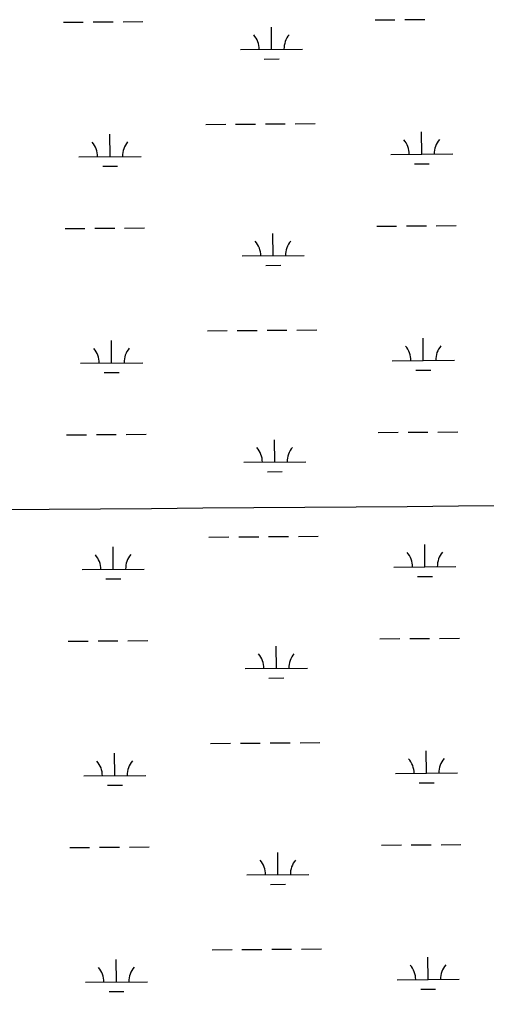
# Model space of a CAD drawing. Extents: x 3540316 to 3578335, y 553172 to 578787.
# Drawn here: x 3568107 to 3568859, y 570096 to 571663 of the extents above; entities that cross this region are included whole.
import ezdxf

# ---------------------------------------------------------------- set-up
doc = ezdxf.new("R2010")
doc.units = 0
doc.layers.add('V-GRID-MAJR', color=7, linetype='Continuous')
doc.layers.add('V-WETL-SWMP', color=7, linetype='Continuous')

msp = doc.modelspace()

# ---------------------------------------------------------------- linework, layer by layer
at = {"layer": 'V-GRID-MAJR'}
msp.add_spline([(3544431.278, 570695.107), (3549703.1410000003, 570733.831), (3554974.9990000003, 570773.3200000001), (3560246.85, 570813.577), (3565518.696, 570854.601), (3570790.536, 570896.3910000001), (3576062.369, 570938.948), (3576062.37, 570938.948)], degree=3, dxfattribs=at)
at = {"layer": 'V-WETL-SWMP'}
for p, q in [((3568177.500630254, 571658.60727496), (3568209.4996794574, 571658.8539512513)), ((3568225.4992040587, 571658.977289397), (3568257.498253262, 571659.2239656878)), ((3568273.4977778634, 571659.3473038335), (3568305.4968270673, 571659.5939801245)), ((3568679.393717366, 571662.4763000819), (3568711.3927665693, 571662.7229763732)), ((3568727.392291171, 571662.846314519), (3568759.391340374, 571663.0929908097)), ((3568512.692592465, 571614.759849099), (3568512.415082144, 571650.7587757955)), ((3568462.694078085, 571614.3744173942), (3568562.691106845, 571615.1452808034)), ((3568500.8119007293, 571599.2368055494), (3568524.8111876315, 571599.421812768)), ((3568406.777348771, 571493.8688075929), (3568438.776397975, 571494.1154838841)), ((3568454.7759225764, 571494.2388220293), (3568486.77497178, 571494.4854983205)), ((3568502.7744963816, 571494.6088364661), (3568534.7735455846, 571494.8555127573)), ((3568550.773070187, 571494.9788509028), (3568582.7721193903, 571495.2255271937)), ((3568252.581092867, 571441.9366272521), (3568252.3035825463, 571477.9355539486)), ((3568754.4741799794, 571445.805652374), (3568754.196669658, 571481.8045790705)), ((3568202.5825784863, 571441.5511955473), (3568302.5796072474, 571442.3220589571)), ((3568704.475665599, 571445.4202206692), (3568804.4726943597, 571446.1910840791)), ((3568240.7004011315, 571426.4135837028), (3568264.6996880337, 571426.5985909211)), ((3568742.593488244, 571430.2826088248), (3568766.5927751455, 571430.467616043)), ((3568276.062243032, 571326.6822222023), (3568308.0612922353, 571326.9288984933)), ((3568681.9581825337, 571329.8112184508), (3568713.957231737, 571330.057894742)), ((3568729.956756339, 571330.1812328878), (3568761.955805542, 571330.4279091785)), ((3568777.955330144, 571330.5512473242), (3568809.9543793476, 571330.7979236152)), ((3568180.065095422, 571325.9421933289), (3568212.0641446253, 571326.1888696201)), ((3568228.0636692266, 571326.3122077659), (3568260.06271843, 571326.5588840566)), ((3568515.257057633, 571282.0947674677), (3568514.979547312, 571318.0936941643)), ((3568465.258543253, 571281.709335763), (3568565.255572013, 571282.4801991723)), ((3568503.3763658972, 571266.5717239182), (3568527.3756528, 571266.7567311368)), ((3568409.341813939, 571161.2037259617), (3568441.340863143, 571161.450402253)), ((3568457.3403877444, 571161.5737403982), (3568489.339436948, 571161.8204166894)), ((3568505.33896155, 571161.9437548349), (3568537.3380107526, 571162.1904311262)), ((3568553.337535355, 571162.3137692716), (3568585.3365845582, 571162.5604455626)), ((3568255.145558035, 571109.271545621), (3568254.8680477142, 571145.2704723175)), ((3568757.0386451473, 571113.1405707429), (3568756.761134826, 571149.1394974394)), ((3568205.1470436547, 571108.8861139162), (3568305.1440724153, 571109.6569773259)), ((3568707.040130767, 571112.7551390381), (3568807.0371595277, 571113.5260024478)), ((3568243.2648663, 571093.7485020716), (3568267.2641532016, 571093.93350929)), ((3568745.157953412, 571097.6175271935), (3568769.1572403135, 571097.8025344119)), ((3568732.5212215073, 570997.5161512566), (3568764.52027071, 570997.7628275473)), ((3568780.519795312, 570997.886165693), (3568812.5188445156, 570998.132841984)), ((3568182.62956059, 570993.2771116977), (3568214.6286097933, 570993.5237879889)), ((3568230.6281343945, 570993.6471261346), (3568262.627183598, 570993.8938024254)), ((3568278.6267081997, 570994.0171405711), (3568310.6257574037, 570994.2638168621)), ((3568517.821522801, 570949.4296858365), (3568517.54401248, 570985.4286125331)), ((3568684.5226477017, 570997.1461368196), (3568716.521696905, 570997.3928131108)), ((3568467.823008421, 570949.0442541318), (3568567.820037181, 570949.8151175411)), ((3568505.940831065, 570933.906642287), (3568529.940117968, 570934.0916495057)), ((3568411.906279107, 570828.5386443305), (3568443.905328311, 570828.7853206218)), ((3568459.9048529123, 570828.908658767), (3568491.9039021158, 570829.1553350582)), ((3568507.903426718, 570829.2786732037), (3568539.902475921, 570829.525349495)), ((3568555.9020005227, 570829.6486876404), (3568587.901049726, 570829.8953639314)), ((3568257.710023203, 570776.6064639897), (3568257.432512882, 570812.6053906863)), ((3568759.6031103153, 570780.4754891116), (3568759.325599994, 570816.4744158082)), ((3568709.604595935, 570780.0900574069), (3568809.601624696, 570780.8609208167)), ((3568207.7115088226, 570776.221032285), (3568307.7085375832, 570776.9918956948)), ((3568747.7224185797, 570764.9524455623), (3568771.7217054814, 570765.1374527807)), ((3568245.829331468, 570761.0834204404), (3568269.8286183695, 570761.2684276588)), ((3568185.1940257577, 570660.6120300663), (3568217.193074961, 570660.8587063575)), ((3568233.192599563, 570660.9820445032), (3568265.191648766, 570661.228720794)), ((3568281.1911733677, 570661.3520589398), (3568313.1902225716, 570661.5987352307)), ((3568520.385987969, 570616.7646042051), (3568520.108477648, 570652.7635309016)), ((3568687.0871128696, 570664.4810551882), (3568719.086162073, 570664.7277314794)), ((3568735.0856866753, 570664.8510696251), (3568767.0847358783, 570665.0977459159)), ((3568783.08426048, 570665.2210840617), (3568815.0833096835, 570665.4677603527)), ((3568470.387473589, 570616.3791725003), (3568570.384502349, 570617.1500359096)), ((3568508.505296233, 570601.2415606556), (3568532.5045831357, 570601.4265678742)), ((3568414.470744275, 570495.8735626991), (3568446.469793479, 570496.1202389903)), ((3568462.4693180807, 570496.2435771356), (3568494.4683672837, 570496.4902534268)), ((3568510.467891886, 570496.6135915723), (3568542.466941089, 570496.8602678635)), ((3568558.4664656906, 570496.983606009), (3568590.465514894, 570497.2302823)), ((3568762.167575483, 570447.8104074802), (3568761.8900651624, 570483.8093341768)), ((3568260.274488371, 570443.9413823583), (3568259.99697805, 570479.9403090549)), ((3568210.2759739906, 570443.5559506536), (3568310.2730027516, 570444.3268140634)), ((3568712.169061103, 570447.4249757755), (3568812.166089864, 570448.1958391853)), ((3568248.393796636, 570428.418338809), (3568272.3930835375, 570428.6033460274)), ((3568750.2868837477, 570432.287363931), (3568774.28617065, 570432.4723711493)), ((3568187.7584909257, 570327.946948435), (3568219.757540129, 570328.1936247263)), ((3568235.757064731, 570328.316962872), (3568267.7561139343, 570328.5636391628)), ((3568283.7556385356, 570328.6869773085), (3568315.7546877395, 570328.9336535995)), ((3568689.651578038, 570331.815973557), (3568721.650627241, 570332.0626498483)), ((3568737.650151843, 570332.185987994), (3568769.649201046, 570332.4326642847)), ((3568785.648725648, 570332.5560024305), (3568817.6477748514, 570332.8026787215)), ((3568522.950453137, 570284.099522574), (3568522.672942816, 570320.0984492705)), ((3568472.951938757, 570283.7140908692), (3568572.948967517, 570284.4849542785)), ((3568511.069761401, 570268.5764790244), (3568535.0690483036, 570268.761486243)), ((3568417.035209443, 570163.2084810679), (3568449.034258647, 570163.4551573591)), ((3568465.0337832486, 570163.5784955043), (3568497.032832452, 570163.8251717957)), ((3568513.032357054, 570163.9485099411), (3568545.031406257, 570164.1951862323)), ((3568561.0309308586, 570164.3185243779), (3568593.029980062, 570164.5652006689)), ((3568262.838953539, 570111.2763007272), (3568262.5614432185, 570147.2752274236)), ((3568764.7320406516, 570115.1453258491), (3568764.4545303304, 570151.1442525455)), ((3568212.8404391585, 570110.8908690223), (3568312.8374679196, 570111.6617324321)), ((3568714.733526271, 570114.7598941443), (3568814.730555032, 570115.5307575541)), ((3568250.9582618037, 570095.7532571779), (3568274.957548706, 570095.9382643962)), ((3568752.8513489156, 570099.6222822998), (3568776.8506358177, 570099.8072895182))]:
    msp.add_line(p, q, dxfattribs=at)
for centre, radius, start, end in [((3568457.447637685, 571614.8087905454), 35.24628790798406, 359.6698565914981, 41.21351492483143), ((3568567.93022709, 571615.6604857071), 35.24628790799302, 139.6698534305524, 181.21351176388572), ((3568699.229225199, 571445.8545938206), 35.24628790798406, 359.6698565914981, 41.21351492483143), ((3568809.7118146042, 571446.7062889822), 35.24628790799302, 139.6698534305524, 181.21351176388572), ((3568197.3361380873, 571441.9855686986), 35.24628790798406, 359.6698565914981, 41.21351492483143), ((3568307.8187274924, 571442.8372638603), 35.24628790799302, 139.6698534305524, 181.21351176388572), ((3568460.012102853, 571282.1437089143), 35.24628790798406, 359.6698565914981, 41.21351492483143), ((3568570.494692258, 571282.9954040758), 35.24628790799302, 139.6698534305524, 181.21351176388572), ((3568199.9006032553, 571109.3204870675), 35.24628790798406, 359.6698565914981, 41.21351492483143), ((3568310.3831926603, 571110.172182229), 35.24628790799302, 139.6698534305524, 181.21351176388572), ((3568701.793690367, 571113.1895121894), 35.24628790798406, 359.6698565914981, 41.21351492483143), ((3568812.276279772, 571114.041207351), 35.24628790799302, 139.6698534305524, 181.21351176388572), ((3568462.576568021, 570949.4786272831), 35.24628790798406, 359.6698565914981, 41.21351492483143), ((3568573.059157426, 570950.3303224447), 35.24628790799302, 139.6698534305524, 181.21351176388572), ((3568202.465068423, 570776.6554054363), 35.24628790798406, 359.6698565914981, 41.21351492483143), ((3568312.947657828, 570777.5071005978), 35.24628790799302, 139.6698534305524, 181.21351176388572), ((3568704.358155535, 570780.5244305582), 35.24628790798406, 359.6698565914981, 41.21351492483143), ((3568814.8407449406, 570781.3761257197), 35.24628790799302, 139.6698534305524, 181.21351176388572), ((3568465.141033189, 570616.8135456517), 35.24628790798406, 359.6698565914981, 41.21351492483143), ((3568575.623622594, 570617.6652408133), 35.24628790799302, 139.6698534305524, 181.21351176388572), ((3568205.029533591, 570443.9903238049), 35.24628790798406, 359.6698565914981, 41.21351492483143), ((3568315.5121229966, 570444.8420189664), 35.24628790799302, 139.6698534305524, 181.21351176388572), ((3568706.9226207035, 570447.8593489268), 35.24628790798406, 359.6698565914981, 41.21351492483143), ((3568817.4052101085, 570448.7110440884), 35.24628790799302, 139.6698534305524, 181.21351176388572), ((3568467.705498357, 570284.1484640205), 35.24628790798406, 359.6698565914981, 41.21351492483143), ((3568578.188087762, 570285.0001591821), 35.24628790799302, 139.6698534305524, 181.21351176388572), ((3568709.4870858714, 570115.1942672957), 35.24628790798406, 359.6698565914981, 41.21351492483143), ((3568819.9696752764, 570116.0459624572), 35.24628790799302, 139.6698534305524, 181.21351176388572), ((3568207.5939987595, 570111.3252421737), 35.24628790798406, 359.6698565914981, 41.21351492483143), ((3568318.0765881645, 570112.1769373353), 35.24628790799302, 139.6698534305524, 181.21351176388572)]:
    msp.add_arc(centre, radius, start, end, dxfattribs=at)

doc.saveas('drawing.dxf')
